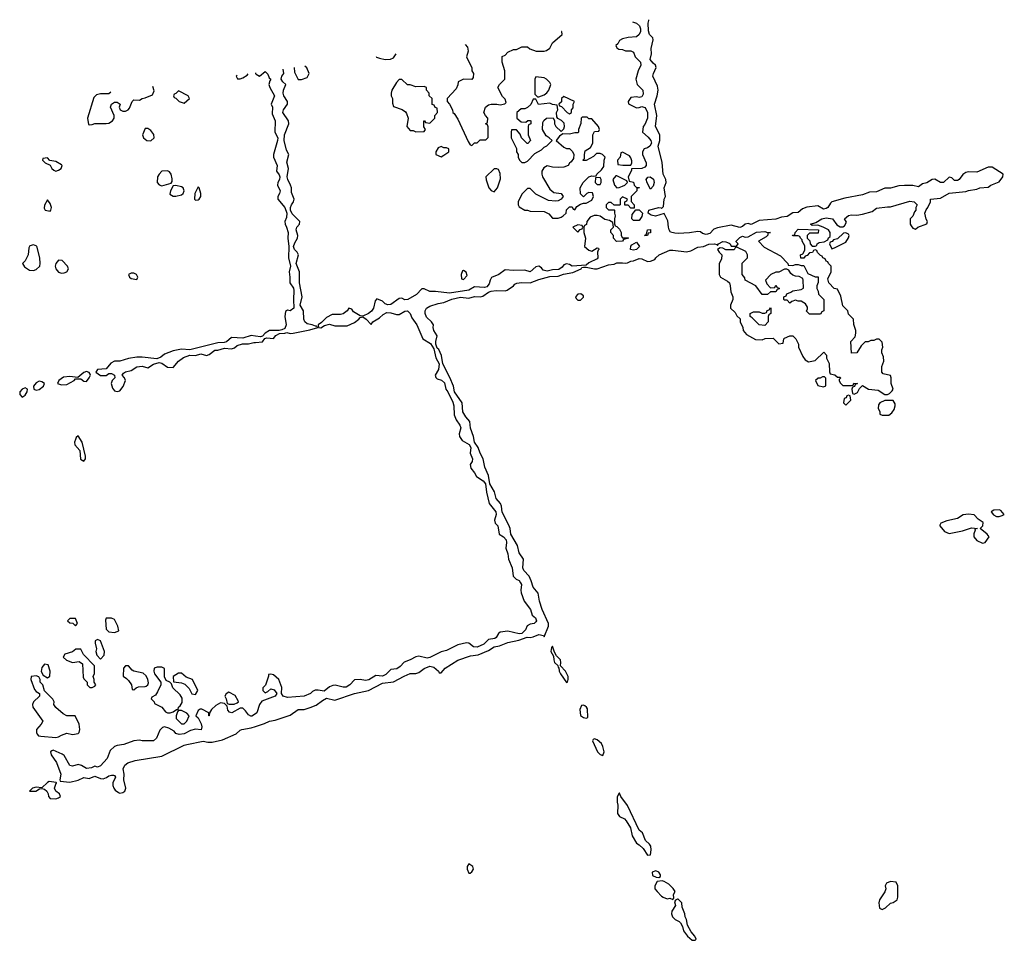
# Model space of a CAD drawing. Header units: inches. Extents: x 2601469 to 2753575, y 449403 to 582909.
# Tile 314 of 350: x 2688311 to 2695366, y 540581 to 547175. Entities that reach past the tile are written whole.
import ezdxf

# ---------------------------------------------------------------- set-up
doc = ezdxf.new("R2010")
doc.units = ezdxf.units.IN
doc.header["$MEASUREMENT"] = 0
doc.layers.add('C6584', color=7, linetype='Continuous')
doc.layers.add('C6594', color=7, linetype='Continuous')

msp = doc.modelspace()

# ---------------------------------------------------------------- linework, layer by layer
at = {"layer": 'C6584', "color": 4, "elevation": 8}
for points in [[(2689869.6, 546777.6), (2689862, 546770), (2689872, 546752), (2689890, 546751.3), (2689910, 546758), (2689942, 546778), (2689947.6, 546788.1)], [(2688963.9, 546655.4), (2688950, 546644), (2688890, 546643.7), (2688862, 546638), (2688843, 546617), (2688796, 546470), (2688805.4, 546425.4), (2688810, 546422), (2688830, 546424.7), (2688850, 546431.3), (2688930, 546430.8), (2688950, 546434.8), (2688975.3, 546450), (2688988.7, 546470), (2688988.7, 546490), (2688962, 546550), (2688969.4, 546570.6), (2688990, 546584.7), (2689010, 546584.7), (2689030.7, 546570.7), (2689024.7, 546550), (2689032, 546530), (2689050, 546521), (2689070, 546521), (2689088, 546530), (2689098, 546542), (2689118, 546590), (2689130, 546602), (2689170, 546598), (2689189.3, 546610.7), (2689210, 546614.8), (2689262, 546638), (2689275.3, 546664.7), (2689266.1, 546696.1)], [(2690000, 544908), (2689970, 544912.3), (2689910, 544894), (2689830, 544899.3), (2689792.4, 544867.6), (2689777.5, 544862.5), (2689730, 544860.9), (2689530, 544811.6), (2689470, 544816), (2689410, 544803.7), (2689350, 544779.5), (2689322, 544758), (2689294.4, 544745.6), (2689190, 544758.7), (2689150, 544758), (2689090, 544749.5), (2689030, 544729.3), (2688990, 544729.3), (2688964.9, 544715.1), (2688930, 544675.1), (2688870, 544668.7), (2688856, 544650), (2688890, 544627.7), (2688930, 544627.3), (2688950, 544640.7), (2688970, 544642), (2688991, 544630), (2688994, 544610), (2688974, 544590), (2688967.3, 544570), (2688975.3, 544535.3), (2688990, 544518), (2689010, 544511.3), (2689030, 544518), (2689052.9, 544547.1), (2689068.7, 544590), (2689062, 544610), (2689046, 544630), (2689055.5, 544644.5), (2689070, 544654), (2689110, 544662), (2689150, 544688.4), (2689190, 544693.1), (2689230, 544682), (2689270, 544708.2), (2689310, 544720.7), (2689330, 544714), (2689370, 544686), (2689410, 544684.7), (2689449.7, 544730.3), (2689485.4, 544754.6), (2689530, 544773), (2689570, 544770.5), (2689610, 544781.6), (2689650, 544770.6), (2689670, 544777.3), (2689710, 544807.3), (2689730, 544807.7), (2689778.4, 544821.6), (2689830, 544817.1), (2689850, 544825.5), (2689870, 544841.6), (2689907.2, 544852.8), (2689950, 544853), (2689990, 544862.4), (2690000, 544863.2)], [(2690000, 542203.3), (2689973.7, 542186.3), (2689966.3, 542186.3), (2689950, 542197), (2689930, 542225.2), (2689910, 542244), (2689890, 542244), (2689832, 542210), (2689814.6, 542214.6), (2689802, 542230), (2689798, 542258), (2689788.7, 542268.7), (2689778, 542278), (2689750, 542282), (2689716.9, 542263.1), (2689685.4, 542234.6), (2689672, 542210), (2689670, 542188), (2689666, 542190), (2689666, 542210), (2689616.4, 542236.4), (2689603.6, 542236.4), (2689590, 542226), (2689574, 542190), (2689590, 542174), (2689611.3, 542131.3), (2689616, 542110), (2689610.4, 542089.6), (2689570, 542094), (2689535.9, 542084.1), (2689490, 542059), (2689454.6, 542054.6), (2689430, 542062), (2689418, 542078), (2689380.2, 542100.2), (2689350, 542109), (2689335.3, 542104.7), (2689314.4, 542085.6), (2689290.5, 542029.5), (2689270, 542009.2), (2689189.4, 542009.4), (2689170, 542015.3), (2689130, 542009), (2689056.9, 541983.1), (2689010, 541977.2), (2688990, 541969.4), (2688959.9, 541940.1), (2688937.6, 541882.4), (2688891, 541830), (2688870, 541821.2), (2688850, 541828.7), (2688824.7, 541815.3), (2688790, 541812.7), (2688753.6, 541833.6), (2688730, 541839.5), (2688690, 541829.3), (2688670, 541833.2), (2688630, 541904), (2688615.1, 541915.1), (2688550, 541942), (2688541, 541939), (2688532, 541930), (2688538, 541910), (2688575.8, 541855.8), (2688607, 541770), (2688598.8, 541730), (2688602, 541722), (2688670, 541713.4), (2688730, 541727.3), (2688770, 541746.8), (2688810, 541740.7), (2688850, 541756), (2688890, 541740.7), (2688910, 541738.8), (2688934, 541746), (2688950, 541758), (2688970, 541764.7), (2688983.6, 541763.6), (2688990, 541762), (2688998, 541750), (2688978, 541710), (2688978, 541690), (2688984.7, 541670), (2688995.3, 541655.3), (2689019.8, 541639.8), (2689030, 541636), (2689050, 541638.8), (2689064, 541650), (2689071.8, 541670), (2689057.2, 541730), (2689059.3, 541770), (2689052.7, 541810), (2689063.9, 541836.1), (2689086.7, 541853.3), (2689138, 541870), (2689330, 541900.4), (2689490, 541978), (2689510, 541983.8), (2689626.4, 542006.4), (2689659.1, 541999.1), (2689690, 541999.3), (2689763.7, 542016.3), (2689861.2, 542058.8), (2689890, 542085.5), (2689902, 542090), (2689970, 542103.8), (2690000, 542113.3)]]:
    msp.add_lwpolyline(points, dxfattribs=at)
for points in [[(2689450, 546666), (2689430, 546646), (2689418, 546642), (2689414, 546630), (2689418, 546618), (2689430, 546614), (2689454, 546590), (2689490, 546578), (2689528, 546610), (2689518, 546630)], [(2689230, 546395.3), (2689210, 546395.3), (2689191.3, 546350), (2689198, 546330), (2689222, 546310), (2689250, 546307.3), (2689274, 546330), (2689272.9, 546352.9), (2689250, 546382)], [(2688510, 546186), (2688478, 546182), (2688474, 546170), (2688494, 546150), (2688530, 546134), (2688542, 546110), (2688556.9, 546096.9), (2688570, 546091.3), (2688590, 546098), (2688608, 546110), (2688615.3, 546130), (2688610, 546135.3), (2688570, 546159), (2688527.3, 546167.3)], [(2689370, 546092.7), (2689330, 546089.2), (2689310.8, 546070), (2689298.8, 546050), (2689296, 546010), (2689310, 545991.3), (2689330, 545984.7), (2689396.4, 546003.6), (2689403.1, 546016.9), (2689404.7, 546035.3), (2689396, 546070), (2689384.5, 546084.5)], [(2689430, 545988), (2689410, 545986), (2689391.3, 545950), (2689386.8, 545926.8), (2689411.1, 545911.1), (2689430, 545911), (2689470, 545921), (2689482, 545930), (2689489, 545950), (2689482, 545970), (2689470, 545979)], [(2689590, 545978), (2689566.8, 545930), (2689564.7, 545890), (2689570, 545882), (2689590, 545884.7), (2689598, 545890), (2689608, 545910), (2689608.7, 545930), (2689598, 545970)], [(2688510, 545886), (2688490, 545846), (2688486.4, 545826.4), (2688494, 545810), (2688530, 545804.7), (2688535.3, 545810), (2688539, 545830), (2688530, 545858)], [(2688410, 545562), (2688384.7, 545555.3), (2688378, 545542), (2688371, 545490), (2688350, 545448), (2688332, 545430), (2688346, 545406), (2688382, 545382), (2688410, 545378.8), (2688430, 545386), (2688455.3, 545410), (2688459, 545430), (2688456, 545470), (2688434, 545554)], [(2688590, 545452), (2688570.8, 545430), (2688566, 545410), (2688571, 545390), (2688590, 545366), (2688610, 545358.8), (2688630, 545361), (2688648, 545370), (2688662, 545390), (2688654, 545410), (2688615.3, 545450)], [(2689130, 545359), (2689110, 545359), (2689092, 545350), (2689098, 545330), (2689110, 545321), (2689150, 545314), (2689158, 545330), (2689148, 545350)], [(2688790, 544656), (2688770, 544649.3), (2688727.1, 544612.9), (2688670, 544620.7), (2688626.4, 544613.6), (2688591.3, 544590), (2688582, 544570), (2688610, 544558.8), (2688650, 544562), (2688702, 544590), (2688710, 544602), (2688716.4, 544603.6), (2688750, 544602.8), (2688770, 544586.8), (2688790, 544584.7), (2688809.2, 544610), (2688819, 544630), (2688817.2, 544637.2), (2688809.3, 544649.3)], [(2688450, 544585.2), (2688430, 544573.2), (2688410.8, 544550), (2688412, 544530), (2688430, 544522.8), (2688450, 544526), (2688481.2, 544550), (2688488.7, 544570), (2688470, 544581.2)], [(2688350, 544537.2), (2688330, 544528.7), (2688311.3, 544510), (2688311.3, 544490), (2688330, 544471.3), (2688350, 544484.7), (2688364, 544510), (2688368, 544528)], [(2688730, 544195.3), (2688716.9, 544183.1), (2688710, 544168), (2688704, 544150), (2688706.8, 544130), (2688742.8, 544090), (2688746.4, 544026.4), (2688770, 544012), (2688782, 544030), (2688784, 544050), (2688759.5, 544150)], [(2688710, 542886), (2688670, 542886), (2688654, 542870), (2688670, 542854), (2688692.7, 542852.7), (2688710, 542834), (2688726, 542850)], [(2688970, 542888.7), (2688932, 542888), (2688926, 542874), (2688931.3, 542810), (2688950, 542791.3), (2688990, 542786), (2689022, 542798), (2689014.5, 542830), (2688990, 542878)], [(2688870, 542735.3), (2688852.7, 542727.3), (2688852, 542710), (2688861, 542670), (2688858, 542650), (2688863.6, 542623.6), (2688890, 542594), (2688916.4, 542623.6), (2688918, 542650), (2688890, 542726)], [(2688712.7, 542667.3), (2688690, 542648), (2688634, 542630), (2688622, 542610), (2688647.1, 542587.1), (2688690, 542571.3), (2688736.9, 542576.9), (2688762, 542562), (2688765.4, 542465.4), (2688770, 542454), (2688794, 542430), (2688794, 542410), (2688812.7, 542392.7), (2688830, 542392), (2688850, 542402), (2688858, 542410), (2688846, 542430), (2688846, 542450), (2688838, 542470), (2688848.4, 542491.6), (2688847.3, 542547.3), (2688768.9, 542628.9), (2688750, 542666)], [(2688490, 542559), (2688470, 542535.3), (2688466, 542506), (2688479.6, 542479.6), (2688510, 542462), (2688527.3, 542472.7), (2688528.7, 542510), (2688514.6, 542554.6)], [(2689090, 542546), (2689070, 542546), (2689054, 542530), (2689052.7, 542472.7), (2689076.9, 542456.9), (2689090, 542442), (2689112, 542410), (2689118, 542378), (2689130, 542374), (2689146, 542390), (2689163.1, 542396.9), (2689210, 542398), (2689218, 542402), (2689229, 542411), (2689233.6, 542426.4), (2689229, 542450), (2689216.5, 542476.5), (2689195.3, 542495.3), (2689130, 542508), (2689116.4, 542516.4)], [(2689330, 542538), (2689296.4, 542536.4), (2689274, 542530), (2689272, 542510), (2689278, 542490), (2689322, 542430), (2689322, 542410), (2689299.8, 542360.2), (2689283.6, 542336.4), (2689258, 542322), (2689254, 542310), (2689274, 542290), (2689278, 542278), (2689330, 542251.3), (2689356.9, 542216.9), (2689370, 542211.3), (2689390, 542211), (2689410, 542218), (2689434, 542234), (2689446, 542234), (2689448, 542250), (2689460.4, 542259.6), (2689474.6, 542285.4), (2689476.5, 542316.5), (2689460.2, 542340.2), (2689408.7, 542390), (2689398, 542418), (2689386, 542430), (2689362, 542442), (2689348.7, 542468.7), (2689348, 542528)], [(2688430, 542475.3), (2688394, 542470), (2688391.3, 542450), (2688418, 542378), (2688430, 542362), (2688454, 542350), (2688454, 542330), (2688410, 542288), (2688402.8, 542270), (2688406, 542250), (2688476, 542150), (2688466, 542130), (2688431, 542090), (2688431.3, 542070), (2688436.9, 542056.9), (2688446.8, 542046.8), (2688463.5, 542043.5), (2688570, 542034.8), (2688590, 542038.8), (2688610, 542051), (2688650, 542064.7), (2688690, 542056), (2688730, 542062), (2688738, 542070), (2688742, 542090), (2688738, 542130), (2688708, 542188), (2688649.4, 542189.4), (2688623.2, 542203.2), (2688569.3, 542249.3), (2688555.3, 542270), (2688558, 542290), (2688548.9, 542308.9), (2688488, 542368), (2688478, 542410), (2688458, 542430), (2688458, 542450), (2688448.7, 542468.7)], [(2689470, 542495.3), (2689450, 542494), (2689411.3, 542470), (2689412.7, 542432.7), (2689470, 542426), (2689495.3, 542415.3), (2689525.4, 542385.4), (2689545.4, 542345.4), (2689570, 542342), (2689588, 542370), (2689548.4, 542448.4), (2689504.7, 542464.7)], [(2689810, 542358), (2689790, 542346), (2689782, 542330), (2689791.6, 542311.6), (2689798, 542278), (2689812, 542272), (2689848.4, 542271.6), (2689870, 542282), (2689878, 542290), (2689876.4, 542296.4), (2689854.6, 542334.6)], [(2689470, 542226), (2689450, 542226), (2689442, 542218), (2689431.3, 542190), (2689431.3, 542170), (2689470, 542132), (2689490, 542132), (2689508, 542150), (2689526, 542190), (2689508.4, 542208.4), (2689490, 542218)], [(2688522.3, 541717.7), (2688510, 541712.3), (2688470, 541672.7), (2688430, 541678.4), (2688402, 541670), (2688382, 541650), (2688426, 541650), (2688454.2, 541665.8), (2688470, 541668.2), (2688490, 541663), (2688504.9, 541650), (2688515.5, 541630), (2688518.8, 541610), (2688530, 541596), (2688570, 541594), (2688590, 541600.7), (2688604, 541610), (2688597.2, 541630), (2688569.6, 541649.6), (2688561.6, 541670), (2688572.3, 541707.7), (2688578, 541710), (2688572.5, 541712.5)]]:
    msp.add_lwpolyline(points, close=True, dxfattribs=at)
at = {"layer": 'C6594', "color": 4, "elevation": 8}
for points in [[(2690000, 542113.3), (2690065.9, 542134.1), (2690102, 542150), (2690141.3, 542158.7), (2690250, 542194.4), (2690306.2, 542233.8), (2690350, 542235.3), (2690392.6, 542247.4), (2690434.6, 542265.4), (2690480.5, 542299.5), (2690510, 542314.9), (2690570, 542302), (2690710, 542348.7), (2690810, 542370.3), (2690910, 542422.4), (2690990, 542432.4), (2691066, 542474), (2691110, 542492.4), (2691150, 542492.2), (2691170, 542498.4), (2691210, 542528.5), (2691250, 542543.7), (2691278, 542538), (2691312, 542510), (2691318, 542498), (2691330, 542498), (2691359, 542530), (2691450, 542588.2), (2691542.3, 542617.7), (2691595.2, 542624.8), (2691670, 542657.6), (2691710, 542682), (2691750, 542690.3), (2691810, 542713.6), (2691888.7, 542730), (2691947.7, 542752.3), (2691970, 542750.4), (2691990, 542754.9), (2692030, 542770.7), (2692063.6, 542763.6), (2692070, 542754), (2692099, 542830), (2692099, 542850), (2692055.6, 542950), (2692035.6, 543010), (2692026.9, 543066.9), (2691989.8, 543109.8), (2691976.8, 543156.8), (2691960.5, 543190), (2691923.1, 543230), (2691916.8, 543250), (2691922, 543310), (2691890, 543356), (2691878.4, 543410), (2691829.7, 543489.8), (2691824.5, 543530), (2691815.5, 543555.6), (2691767.6, 543647.6), (2691764, 543690), (2691756.9, 543710), (2691725.3, 543745.3), (2691713.9, 543793.9), (2691679.7, 543850), (2691669.7, 543910), (2691643.9, 543970), (2691631.3, 544030), (2691609.8, 544069.8), (2691595.8, 544110), (2691569.7, 544149.7), (2691562.2, 544190), (2691541, 544250), (2691536.6, 544296.6), (2691508, 544330), (2691486.6, 544366.6), (2691481.6, 544430), (2691427.8, 544510), (2691418.5, 544550), (2691393, 544613), (2691343.7, 544710), (2691334.3, 544770), (2691313.5, 544813.5), (2691303.3, 544823.3), (2691294, 544850), (2691292.8, 544870), (2691303.6, 544910), (2691278.7, 544950), (2691273.3, 544970), (2691275.6, 544990), (2691262.4, 545010), (2691225.6, 545045.6), (2691217.2, 545070), (2691217.2, 545090), (2691227.1, 545110), (2691250, 545124), (2691310, 545142), (2691350, 545148.7), (2691407.6, 545172.4), (2691470, 545188.7), (2691530, 545180.3), (2691570, 545191.7), (2691610, 545190.4), (2691630, 545194.9), (2691670, 545223.8), (2691689.5, 545230.5), (2691724.7, 545235.3), (2691790, 545232.7), (2691802.9, 545237.1), (2691849.3, 545270), (2691858.6, 545281.4), (2691873, 545287), (2691907, 545293), (2691970, 545290.3), (2692030, 545315.3), (2692110, 545335.3), (2692170, 545337.4), (2692208.4, 545351.5), (2692274.5, 545365.5), (2692334, 545390), (2692340.2, 545399.8), (2692350, 545402.8), (2692370, 545403.8), (2692430, 545390.3), (2692450, 545390.3), (2692530, 545418.7), (2692570, 545423.1), (2692590, 545432.9), (2692630, 545434.3), (2692650, 545430.4), (2692666.3, 545433.7), (2692690, 545445.5), (2692710, 545447.7), (2692750, 545463.7), (2692770, 545463.1), (2692810, 545442.8), (2692830, 545446.8), (2692862, 545458), (2692869.3, 545470), (2692892.7, 545490), (2692970, 545524.2), (2692990, 545525.3), (2693090, 545512.4), (2693120.7, 545519.3), (2693170, 545546), (2693210, 545550.3), (2693250, 545567.6), (2693290.3, 545570.3), (2693305.5, 545565.5), (2693310, 545558), (2693319, 545570), (2693350, 545587.7), (2693370, 545584.9), (2693394.2, 545574.2), (2693401, 545570), (2693410, 545552), (2693447.3, 545552.7), (2693458, 545570), (2693443.7, 545583.7), (2693443.7, 545590), (2693470, 545615.8), (2693490, 545624.4), (2693510, 545617.6), (2693530, 545619.3), (2693590, 545652.9), (2693650, 545658.7), (2693670, 545650.4), (2693691.3, 545650), (2693672.7, 545647.3), (2693672.7, 545632.7), (2693659.9, 545620.1), (2693604.7, 545590), (2693645.4, 545545.4), (2693763.6, 545483.6), (2693814, 545430), (2693818, 545418), (2693850, 545414), (2693870, 545422), (2693890, 545422), (2693910, 545414), (2693930, 545414), (2693958, 545358), (2694010, 545334), (2694032.7, 545332.7), (2694032.7, 545292.7), (2694022, 545270), (2694022, 545250), (2694031.6, 545231.6), (2694034, 545210), (2694074, 545170), (2694074, 545090), (2694058, 545082), (2694050, 545066), (2693970, 545066), (2693948.4, 545088.4), (2693956.4, 545103.6), (2693956.4, 545116.4), (2693940.4, 545140.4), (2693930, 545148), (2693910, 545158), (2693890, 545158), (2693870, 545166), (2693843.6, 545156.4), (2693830, 545146), (2693810, 545166), (2693790, 545166), (2693786, 545170), (2693786, 545190), (2693802, 545198), (2693807.3, 545212.7), (2693836.4, 545223.6), (2693850, 545234), (2693910, 545242), (2693927.3, 545252.7), (2693926, 545310), (2693922, 545322), (2693896.4, 545336.4), (2693870, 545338), (2693850, 545346), (2693836.4, 545356.4), (2693822, 545382), (2693807.3, 545387.3), (2693790, 545388), (2693750, 545368), (2693730, 545368), (2693694, 545350), (2693654, 545310), (2693663.6, 545283.6), (2693690, 545254), (2693722, 545258), (2693730, 545274), (2693738, 545258), (2693752.7, 545252.7), (2693752.7, 545247.3), (2693738, 545242), (2693730, 545226), (2693690, 545226), (2693670, 545206), (2693630, 545208), (2693586, 545270), (2693508.7, 545308.7), (2693507.3, 545327.3), (2693488, 545350), (2693488.4, 545431.6), (2693526, 545470), (2693526, 545490), (2693514.6, 545514.6), (2693450, 545546), (2693438, 545542), (2693430, 545526), (2693370, 545526), (2693350, 545538), (2693330, 545542), (2693312, 545530), (2693322, 545510), (2693342, 545490), (2693339.6, 545460.4), (2693322, 545430), (2693322, 545350), (2693332, 545330), (2693383, 545303), (2693396, 545290), (2693402.8, 545270), (2693405.4, 545225.4), (2693422, 545190), (2693422, 545170), (2693404.7, 545130), (2693404.7, 545110), (2693438, 545078), (2693450, 545054), (2693472.7, 545032.7), (2693474, 545010), (2693491.6, 544971.6), (2693494, 544950), (2693519.6, 544919.6), (2693583.6, 544883.6), (2693630, 544882), (2693652.7, 544892.7), (2693710, 544894), (2693750, 544854), (2693782, 544858), (2693786, 544890), (2693790, 544894), (2693828.4, 544911.6), (2693850, 544912), (2693872, 544890), (2693892, 544850), (2693892, 544830), (2693923.6, 544763.6), (2693939.6, 544739.6), (2693963.6, 544723.6), (2694010, 544734), (2694072.7, 544792.7), (2694091.6, 544771.6), (2694092, 544750), (2694111.6, 544711.6), (2694112.7, 544652.7), (2694118, 544638), (2694151.6, 544631.6), (2694170, 544614), (2694190, 544614), (2694191.6, 544608.4), (2694182, 544598), (2694182, 544590), (2694190, 544574), (2694210, 544554), (2694270, 544554), (2694282, 544558), (2694288.4, 544571.6), (2694314, 544570), (2694298, 544562), (2694292.7, 544547.3), (2694278, 544542), (2694274, 544530), (2694278, 544498), (2694290, 544494), (2694314.6, 544505.4), (2694327.3, 544532.7), (2694350, 544554), (2694394, 544530), (2694462, 544522), (2694510, 544491.3), (2694530, 544491.3), (2694543.1, 544496.9), (2694563.1, 544516.9), (2694568.7, 544530), (2694555.3, 544570), (2694555.3, 544610), (2694550, 544626), (2694498, 544638), (2694488, 544650), (2694488.7, 544690), (2694502, 544730), (2694500.4, 544760.4), (2694488, 544790), (2694488, 544810), (2694495.3, 544830), (2694490, 544866), (2694470, 544886), (2694450, 544886), (2694430, 544878), (2694410, 544878), (2694391.1, 544868.9), (2694370, 544868), (2694341, 544839), (2694310, 544788.7), (2694270, 544786), (2694266, 544870), (2694296.4, 544903.6), (2694302, 544930), (2694302, 544950), (2694287.3, 544992.7), (2694286, 545030), (2694250, 545066), (2694246, 545090), (2694210, 545126), (2694194, 545194), (2694170, 545246), (2694146, 545250), (2694108, 545290), (2694102, 545318), (2694126, 545370), (2694126, 545410), (2694106, 545430), (2694102, 545442), (2694090, 545446), (2694082, 545462), (2694066, 545470), (2694062, 545482), (2694050, 545486), (2694027.3, 545507.3), (2694022, 545522), (2694010, 545526), (2693998, 545522), (2693992.7, 545507.3), (2693970, 545506), (2693952.7, 545487.3), (2693938, 545482), (2693930, 545466), (2693907.3, 545467.3), (2693906, 545490), (2693922, 545498), (2693936.4, 545523.6), (2693936.4, 545556.4), (2693918, 545590), (2693918, 545598), (2693906, 545610), (2693902, 545622), (2693890, 545626), (2693850, 545626), (2693849.1, 545630.9), (2693866, 545634), (2693868, 545650), (2693890, 545676), (2694034, 545670), (2694032.7, 545647.3), (2693970, 545646), (2693954, 545630), (2693954, 545610), (2693971.6, 545591.6), (2693974, 545570), (2693990, 545554), (2694010, 545554), (2694022, 545558), (2694026, 545570), (2694040.4, 545579.6), (2694076.4, 545583.6), (2694102, 545598), (2694107.3, 545612.7), (2694118, 545622), (2694118, 545650), (2694106, 545670), (2694068, 545690), (2694030, 545702.7), (2693990, 545702), (2693978, 545710), (2694016.5, 545723.5), (2694059, 545750), (2694090, 545755.6), (2694136, 545750), (2694165.4, 545705.4), (2694190, 545692), (2694210, 545692), (2694220.4, 545699.6), (2694234.6, 545725.4), (2694222, 545750), (2694250, 545772.4), (2694270, 545776.4), (2694310, 545774.9), (2694350, 545782), (2694418.7, 545801.3), (2694450, 545825.3), (2694530, 545835.8), (2694550, 545834.4), (2694690, 545874.9), (2694721, 545870), (2694741, 545850), (2694732, 545830), (2694732, 545810), (2694722, 545798), (2694710.9, 545769.1), (2694692, 545750), (2694692, 545710), (2694698, 545698), (2694710, 545682), (2694730, 545674), (2694746, 545690), (2694810, 545714), (2694815.3, 545730), (2694805.6, 545745.6), (2694797.2, 545790), (2694806, 545814), (2694819, 545830), (2694838, 545870), (2694838, 545890), (2694910, 545896.3), (2694970, 545931.8), (2695090, 545944.9), (2695110, 545952), (2695170, 545960.3), (2695190, 545970.3), (2695250, 545975.5), (2695270, 545990.4), (2695330, 546014.4), (2695356.2, 546050), (2695358, 546070), (2695278, 546118), (2695250, 546119.7), (2695170, 546083.7), (2695110, 546085.1), (2695090, 546080.9), (2695070, 546066.6), (2695042, 546030), (2695030, 546024), (2695010, 546024.7), (2694990, 546042.7), (2694970, 546046.6), (2694930, 546008.3), (2694910, 546008.3), (2694868, 546032), (2694850, 546029.5), (2694810, 546006.6), (2694780.5, 545999.5), (2694750, 545979), (2694710, 545987), (2694650, 545986.6), (2694610, 545984.5), (2694550, 545968), (2694510, 545968.2), (2694450, 545942), (2694401.1, 545938.9), (2694350, 545920.5), (2694222.8, 545897.2), (2694130.3, 545869.7), (2694119.5, 545860.5), (2694102, 545830), (2694090, 545822.4), (2694070, 545818.7), (2694030, 545842.9), (2693950, 545832), (2693919.9, 545820.1), (2693890, 545794), (2693850, 545792.7), (2693810, 545766), (2693770, 545760.5), (2693730, 545746), (2693610, 545736.2), (2693552.4, 545707.6), (2693530, 545715.1), (2693510, 545709.6), (2693490, 545694), (2693470, 545686), (2693410, 545702.9), (2693310, 545685.1), (2693285.3, 545674.7), (2693256, 545644), (2693230, 545635.8), (2693204.7, 545644.8), (2693190, 545656), (2693170, 545659.3), (2693110.6, 545649.4), (2693030, 545643.7), (2693005.2, 545645.2), (2692974.6, 545654.6), (2692964, 545670), (2692959, 545690), (2692955.5, 545735.5), (2692930, 545788), (2692868, 545768), (2692835.3, 545775.3), (2692814, 545790), (2692819, 545810), (2692825.8, 545814.2), (2692890, 545830.7), (2692906.8, 545826.8), (2692910, 545822), (2692923.1, 545836.9), (2692929.5, 545890), (2692938, 545910), (2692929.7, 545970), (2692942.4, 546010), (2692941.6, 546030), (2692922.4, 546070), (2692913.6, 546153.6), (2692886.6, 546270), (2692898.4, 546310), (2692897, 546350), (2692866.6, 546410), (2692875.6, 546490), (2692860.5, 546570), (2692879.6, 546630), (2692885.1, 546670), (2692880.1, 546700.1), (2692848.3, 546770), (2692852.3, 546790), (2692872, 546832), (2692866.6, 546850), (2692850, 546862.9), (2692829.7, 546890), (2692837.6, 546930), (2692835.1, 546970), (2692849.5, 547030), (2692846.6, 547046.6), (2692824.5, 547070), (2692816.2, 547096.2), (2692813.6, 547150), (2692819.6, 547170), (2692818.3, 547175.4)], [(2692702.9, 547159.9), (2692731, 547151), (2692752.1, 547132), (2692759, 547110), (2692758.9, 547090), (2692750.4, 547070), (2692730, 547052.8), (2692670, 547049), (2692630, 547038), (2692610, 547026), (2692596.9, 547003.1), (2692582, 546990), (2692590, 546974), (2692603.6, 546963.6), (2692630, 546962), (2692652.7, 546952.7), (2692690, 546952), (2692710, 546942), (2692721, 546910), (2692759.3, 546870), (2692762.4, 546850), (2692742, 546810), (2692726, 546750), (2692736, 546710), (2692775.3, 546670), (2692778.3, 546641.7), (2692770, 546622.7), (2692750, 546617.2), (2692730, 546622), (2692690, 546618), (2692672, 546590), (2692672.7, 546572.7), (2692730, 546544.7), (2692750, 546546), (2692770, 546554), (2692790, 546547.3), (2692796.7, 546536.7), (2692808.7, 546510), (2692810.3, 546470), (2692790, 546425.2), (2692777.3, 546410), (2692773, 546370), (2692815, 546335), (2692834, 546310), (2692839.1, 546290), (2692827.3, 546270), (2692810, 546258.4), (2692784.7, 546250), (2692774, 546230), (2692773.4, 546210), (2692798.8, 546150), (2692798.8, 546130), (2692790, 546119), (2692770, 546109), (2692694, 546106), (2692694, 546094), (2692672, 546050), (2692678, 546018), (2692710, 546012), (2692714, 545990), (2692730, 545974), (2692750, 545974), (2692752, 545970), (2692734, 545966), (2692732, 545950), (2692692, 545910), (2692692.7, 545872.7), (2692714, 545850), (2692714, 545826), (2692690, 545826), (2692670, 545846), (2692647.3, 545847.3), (2692646, 545870), (2692662, 545878), (2692666, 545890), (2692630, 545906), (2692614, 545890), (2692614, 545850), (2692610, 545846), (2692570, 545846), (2692550, 545866), (2692530, 545866), (2692514, 545850), (2692514, 545830), (2692530, 545814), (2692570, 545814), (2692574, 545810), (2692572, 545790), (2692578, 545770), (2692572, 545750), (2692572.7, 545712.7), (2692578, 545698), (2692590, 545694), (2692610, 545674), (2692622, 545650), (2692622, 545630), (2692630, 545614), (2692670, 545614), (2692674, 545610), (2692638, 545602), (2692630, 545588), (2692587.3, 545587.3), (2692566, 545610), (2692566, 545630), (2692546, 545650), (2692546, 545670), (2692566, 545690), (2692562, 545722), (2692536.4, 545736.4), (2692504.7, 545744.7), (2692470, 545768.7), (2692450, 545774), (2692426.4, 545773.6), (2692399.6, 545760.4), (2692374, 545730), (2692371.3, 545708.7), (2692358, 545702), (2692354, 545690), (2692354, 545650), (2692364.7, 545610), (2692358, 545550), (2692390, 545524.7), (2692410, 545518), (2692450, 545542), (2692458, 545538), (2692462, 545530), (2692455.3, 545524.7), (2692450.7, 545509.3), (2692454.3, 545470), (2692450, 545462.9), (2692390, 545434.3), (2692370, 545416.2), (2692270.4, 545409.6), (2692250, 545421.3), (2692230, 545426), (2692210, 545419.5), (2692198.4, 545401.6), (2692173.5, 545386.5), (2692130, 545384.4), (2692090, 545373.7), (2692062.4, 545382.4), (2692050, 545397.2), (2692030, 545409.2), (2692010, 545404), (2691970, 545369.4), (2691930, 545380.9), (2691850, 545378), (2691790, 545382.7), (2691744.7, 545350), (2691692.4, 545327.6), (2691681.6, 545310), (2691675.6, 545284.4), (2691657.5, 545262.5), (2691642.8, 545257.3), (2691570, 545262.9), (2691530, 545238.9), (2691390, 545215.8), (2691290.6, 545229.4), (2691250, 545229), (2691210, 545248.7), (2691191.6, 545248.4), (2691153.7, 545206.3), (2691092, 545170), (2691070, 545169.4), (2691050, 545181.2), (2691030, 545177.2), (2690970, 545136.2), (2690950, 545132), (2690930, 545139.5), (2690910, 545159.3), (2690870, 545175.3), (2690858.8, 545161.2), (2690847.2, 545110), (2690832.5, 545087.5), (2690810.3, 545069.7), (2690770, 545052.7), (2690750, 545055.1), (2690703.3, 545083.3), (2690690, 545102), (2690670, 545108), (2690658, 545090), (2690630, 545069.4), (2690610, 545062.7), (2690550, 545062.7), (2690510, 545042.7), (2690474.2, 545005.8), (2690450.8, 544990), (2690451.3, 544971.3), (2690468.9, 544968.9), (2690495.8, 544984.2), (2690530, 544993.7), (2690570, 544983.1), (2690657.2, 544982.8), (2690710, 545005.5), (2690740.9, 545030), (2690750, 545042.8), (2690770, 545047.3), (2690794.8, 545030), (2690830, 544992), (2690842, 545010), (2690890, 545040.5), (2690915.2, 545064.8), (2690942.6, 545077.4), (2690970, 545076.5), (2691010, 545063), (2691030, 545063), (2691070, 545088), (2691090, 545090.6), (2691110, 545070.8), (2691119.9, 545039.9), (2691156.3, 544990), (2691200.5, 544890), (2691254.8, 544854.8), (2691277.7, 544817.7), (2691293.9, 544753.9), (2691318, 544710), (2691312.4, 544670), (2691288, 544630), (2691292.4, 544612.4), (2691302.5, 544602.5), (2691333.6, 544593.6), (2691354.2, 544574.2), (2691363.7, 544530), (2691379.5, 544510), (2691415.2, 544435.2), (2691421.6, 544410), (2691423.8, 544343.8), (2691439.5, 544310), (2691466, 544270), (2691471.2, 544251.2), (2691460.3, 544210), (2691463.1, 544190), (2691481.8, 544161.8), (2691531.4, 544131.4), (2691542.8, 544110), (2691539.5, 544070), (2691555.8, 544030), (2691552.2, 544010), (2691539.5, 543990), (2691542.9, 543962.9), (2691570.3, 543930.3), (2691583.7, 543903.7), (2691632.3, 543872.3), (2691648, 543850), (2691654.9, 543790), (2691674.4, 543710), (2691722.3, 543650), (2691724.9, 543630), (2691712.7, 543590), (2691719.1, 543570), (2691736.4, 543550), (2691747.7, 543490), (2691777.1, 543470), (2691795.8, 543450), (2691798.7, 543430), (2691794.9, 543390), (2691808, 543350), (2691814.4, 543310), (2691840.5, 543250), (2691847.7, 543190), (2691868.3, 543168.3), (2691890, 543157.3), (2691900.7, 543140.7), (2691906, 543130), (2691902, 543090), (2691904.9, 543070), (2691925.5, 543010), (2691970.4, 542950), (2691984, 542910), (2692007.3, 542890), (2692014, 542870), (2692010, 542862), (2691998, 542850), (2691970, 542846), (2691947.1, 542832.9), (2691934.9, 542805.1), (2691910, 542779.6), (2691890, 542776.9), (2691810, 542795.1), (2691752.8, 542787.2), (2691740.9, 542779.1), (2691724.9, 542750), (2691716.5, 542743.5), (2691670, 542735.1), (2691637.4, 542702.6), (2691590, 542680.4), (2691563.6, 542683.6), (2691530, 542709.5), (2691512.5, 542712.5), (2691450, 542698.4), (2691370, 542658), (2691330, 542647.8), (2691250, 542605.6), (2691230, 542602.4), (2691170, 542615.6), (2691150, 542611.8), (2691110, 542589.5), (2691066.2, 542573.8), (2691037.5, 542542.5), (2691013.9, 542526.1), (2690970, 542519.6), (2690934.6, 542485.4), (2690910, 542473.3), (2690862.6, 542477.4), (2690813.7, 542446.3), (2690790, 542442), (2690750, 542448), (2690710, 542446), (2690677.1, 542410), (2690650, 542393.3), (2690630, 542393.1), (2690572.3, 542407.7), (2690553.8, 542406.2), (2690530, 542397.2), (2690493.7, 542366.3), (2690450, 542373.2), (2690427.9, 542372.1), (2690410, 542364), (2690396, 542350), (2690350, 542329.7), (2690230, 542321.2), (2690198, 542330), (2690186, 542350), (2690188.4, 542391.6), (2690169, 542450), (2690130, 542482), (2690110, 542488), (2690094, 542486), (2690094, 542474), (2690071.6, 542408.4), (2690054, 542390), (2690054, 542370), (2690070, 542354), (2690090, 542362), (2690110, 542382), (2690135.3, 542375.3), (2690154, 542350), (2690142, 542330), (2690047.1, 542292.9), (2690030.5, 542269.5), (2690010.4, 542210), (2690000, 542203.3)], [(2691504, 546998.1), (2691519.6, 546979.6), (2691524.7, 546950), (2691512, 546910), (2691552, 546830), (2691552, 546810), (2691562, 546790), (2691559.6, 546760.4), (2691550, 546746), (2691490, 546748.7), (2691454, 546730), (2691451.1, 546708.9), (2691439.8, 546680.2), (2691374, 546610), (2691374, 546590), (2691391.3, 546571.3), (2691412, 546530), (2691414, 546510), (2691423.6, 546503.6), (2691450, 546462), (2691523.6, 546303.6), (2691538, 546278), (2691550, 546274), (2691570, 546294), (2691590, 546294), (2691610, 546314), (2691650, 546314), (2691667.3, 546332.7), (2691667.3, 546407.3), (2691662, 546422), (2691648, 546430), (2691662, 546438), (2691666, 546470), (2691648, 546488), (2691638, 546510), (2691648.7, 546550), (2691670, 546564.7), (2691689.1, 546570.9), (2691730, 546571.3), (2691754, 546566), (2691787.3, 546572.7), (2691798, 546582), (2691790, 546606), (2691770, 546626), (2691738, 546690), (2691748.9, 546711.1), (2691788, 546750), (2691788, 546810), (2691768.7, 546870), (2691768.7, 546911.3), (2691790, 546922), (2691810, 546942), (2691850, 546962), (2691870, 546962), (2691910, 546982), (2691950, 546982), (2691966.4, 546966.4), (2692011.1, 546951.1), (2692070, 546951), (2692084.7, 546955.3), (2692109.1, 546970.9), (2692129.5, 547010.5), (2692198, 547070), (2692195.3, 547090), (2692194.5, 547091.3)], [(2690865.2, 546911.9), (2690868.1, 546908.1), (2690890, 546898.8), (2690930, 546891), (2690968.4, 546891.6), (2690990, 546902), (2691008.6, 546931.3)], [(2690000, 544863.2), (2690050, 544867.3), (2690068, 544892), (2690082.7, 544897.3), (2690130, 544891), (2690147, 544913), (2690173.6, 544926.4), (2690211.2, 544928.8), (2690226, 544934), (2690250, 544928.4), (2690270, 544930.6), (2690390, 544953), (2690448, 544970), (2690439, 544979), (2690430, 544979), (2690408, 544990), (2690370, 544997.6), (2690354.5, 545010), (2690347.8, 545030), (2690345.6, 545090), (2690320.7, 545130), (2690334.3, 545190), (2690317, 545290), (2690315.6, 545370), (2690291.2, 545430), (2690309.6, 545490), (2690299.7, 545510), (2690280.5, 545530), (2690272.8, 545550), (2690282, 545578), (2690302.9, 545610), (2690304.5, 545630), (2690292.3, 545670), (2690296, 545690), (2690315.3, 545710), (2690319, 545730), (2690264.4, 545784.4), (2690252.8, 545810), (2690251.2, 545830), (2690258.7, 545850), (2690273.6, 545870), (2690278.7, 545890), (2690258.3, 545938.3), (2690258.9, 545970), (2690252.8, 545990), (2690232.1, 546030), (2690227.8, 546050), (2690238.3, 546110), (2690225.9, 546154.1), (2690239.7, 546210), (2690221.9, 546241.9), (2690205.1, 546310), (2690208.2, 546350), (2690239, 546430), (2690237.2, 546450), (2690197.7, 546510), (2690201.1, 546530), (2690229.6, 546570.4), (2690229.6, 546590), (2690204.7, 546630), (2690198.9, 546650), (2690201.3, 546670), (2690217.2, 546710), (2690196.2, 546730), (2690185.4, 546750), (2690189.7, 546770), (2690203.6, 546790), (2690200, 546822.2)], [(2690278.8, 546832.8), (2690279.6, 546799.6), (2690306.8, 546746.8), (2690330, 546746), (2690370, 546762), (2690386, 546790), (2690368, 546830), (2690354.9, 546843.1)], [(2690002, 546795.4), (2690002, 546790), (2690004.7, 546784.7), (2690030, 546772), (2690069.9, 546804.6), (2690090, 546784.7), (2690099.8, 546759.8), (2690110.4, 546750), (2690102.8, 546737.2), (2690097.3, 546710), (2690103, 546690), (2690136, 546630), (2690113, 546570), (2690122, 546550), (2690120.9, 546500.9), (2690140.7, 546450), (2690140.4, 546370), (2690160.4, 546330), (2690159.5, 546310), (2690130.8, 546210), (2690130.8, 546190), (2690157.1, 546130), (2690150.8, 546090), (2690170, 546064.7), (2690175.5, 546050), (2690172.7, 546030), (2690160.5, 546010), (2690159.1, 545990), (2690177.3, 545950), (2690173.4, 545930), (2690161, 545910), (2690160.7, 545890), (2690210.6, 545830), (2690224.9, 545790), (2690222.3, 545757.7), (2690210.5, 545729.5), (2690212.4, 545710), (2690223.7, 545690), (2690235.8, 545650), (2690232.7, 545610), (2690240.5, 545550), (2690236.4, 545470), (2690250.5, 545410.5), (2690241.6, 545370), (2690247.3, 545330), (2690246, 545290), (2690272.4, 545252.4), (2690275.8, 545235.8), (2690272.4, 545170), (2690276.3, 545110), (2690250, 545089.4), (2690230, 545095.3), (2690216, 545084), (2690210.8, 545050), (2690220.7, 544990), (2690210, 544964), (2690190, 544952.7), (2690170, 544948), (2690102, 544950), (2690071.3, 544930), (2690052, 544908), (2690037.3, 544902.7), (2690000, 544908)]]:
    msp.add_lwpolyline(points, dxfattribs=at)
for points in [[(2691050, 546746), (2691030, 546746), (2691010, 546726), (2690978, 546670), (2690972, 546650), (2690972, 546630), (2690982, 546610), (2690983.6, 546576.4), (2690990, 546554), (2691051, 546531), (2691074.8, 546514.8), (2691083.5, 546503.5), (2691094.8, 546470), (2691084.7, 546410), (2691110, 546382), (2691130, 546382), (2691150, 546372), (2691210, 546374), (2691218, 546390), (2691208, 546408), (2691206, 546450), (2691212, 546452), (2691218, 546438), (2691250, 546434), (2691286, 546470), (2691286, 546490), (2691306, 546510), (2691302, 546542), (2691287.3, 546547.3), (2691282, 546562), (2691267.3, 546567.3), (2691266, 546610), (2691246, 546630), (2691246, 546650), (2691226, 546670), (2691226, 546690), (2691210, 546698), (2691150, 546695.3), (2691108.4, 546708.4), (2691090, 546708.7)], [(2692010, 546766), (2692002, 546750), (2692002, 546642), (2692022, 546622), (2692030, 546622), (2692070, 546638), (2692089, 546651), (2692102, 546670), (2692118, 546710), (2692110, 546726), (2692086, 546750), (2692070, 546758)], [(2692010, 546606), (2691990, 546606), (2691972.7, 546567.3), (2691950, 546546), (2691930, 546538), (2691903.6, 546536.4), (2691874, 546510), (2691874, 546470), (2691903.6, 546443.6), (2691938, 546442), (2691952.7, 546452.7), (2691970, 546454), (2691974, 546450), (2691974, 546430), (2691958, 546422), (2691954, 546410), (2691954, 546350), (2691972, 546310), (2691951.6, 546288.4), (2691948.4, 546288.4), (2691906, 546330), (2691896.4, 546356.4), (2691870, 546386), (2691834, 546386), (2691832, 546370), (2691832, 546330), (2691871.6, 546251.6), (2691872, 546230), (2691882, 546210), (2691882, 546190), (2691892, 546170), (2691910, 546152), (2691930, 546152), (2691950, 546162), (2692003.1, 546216.9), (2692050, 546242), (2692070, 546262), (2692088.4, 546271.6), (2692126, 546310), (2692106, 546330), (2692083.1, 546343.1), (2692058, 546390), (2692060.4, 546439.6), (2692067.3, 546452.7), (2692086, 546470), (2692132.7, 546472.7), (2692142, 546450), (2692142, 546430), (2692152, 546410), (2692190, 546374), (2692210, 546394), (2692215.3, 546410), (2692213.6, 546433.6), (2692193.6, 546453.6), (2692168, 546468), (2692160.4, 546480.4), (2692158, 546510), (2692166, 546530), (2692162, 546562), (2692130, 546568), (2692110, 546578), (2692028, 546568)], [(2692210, 546626), (2692194, 546610), (2692192.7, 546587.3), (2692174, 546570), (2692178, 546558), (2692192.7, 546552.7), (2692234, 546510), (2692250, 546502), (2692266, 546510), (2692266, 546530), (2692276.4, 546543.6), (2692278, 546570), (2692286, 546590)], [(2692342, 546478), (2692334, 546470), (2692332.7, 546432.7), (2692314, 546390), (2692314, 546370), (2692310, 546366), (2692290, 546366), (2692250, 546355.3), (2692202, 546358), (2692179.6, 546340.4), (2692154, 546310), (2692210, 546262), (2692230, 546252), (2692251.6, 546251.6), (2692271.6, 546231.6), (2692282, 546210), (2692279.6, 546180.4), (2692263.6, 546156.4), (2692251.6, 546148.4), (2692242, 546130), (2692210, 546119), (2692170, 546117.2), (2692130, 546119), (2692090, 546128.7), (2692066, 546114), (2692051.3, 546090), (2692051.3, 546070), (2692058, 546050), (2692110, 545962), (2692138, 545938), (2692192, 545930), (2692204.7, 545910), (2692192, 545890), (2692170, 545879), (2692150, 545875.3), (2692100.4, 545880.4), (2692010, 545926), (2691970, 545966), (2691950, 545966), (2691910, 545926), (2691882, 545870), (2691882, 545850), (2691890, 545834), (2691930, 545812), (2691950, 545812), (2691970, 545804.7), (2692070, 545802), (2692103.6, 545783.6), (2692130, 545754), (2692170, 545754), (2692190, 545762), (2692206, 545770), (2692226, 545790), (2692230, 545814), (2692250, 545834), (2692270, 545834), (2692278, 545818), (2692290, 545814), (2692303.1, 545836.9), (2692330, 545854), (2692350, 545862), (2692370, 545862), (2692410, 545882), (2692422, 545910), (2692414.6, 545934.6), (2692390, 545938), (2692374, 545930), (2692350, 545906), (2692328.4, 545928.4), (2692328, 545970), (2692348, 546010), (2692388, 546050), (2692410, 546058), (2692426, 546054), (2692442, 546058), (2692446, 546070), (2692480.4, 546099.6), (2692496.4, 546123.6), (2692498, 546170), (2692506, 546190), (2692486, 546210), (2692470, 546218), (2692443.6, 546216.4), (2692423.6, 546196.4), (2692370, 546166), (2692350, 546166), (2692346, 546170), (2692358, 546182), (2692358, 546210), (2692364, 546236), (2692400.4, 546259.6), (2692418, 546290), (2692418, 546350), (2692430, 546374), (2692462, 546378), (2692466, 546390), (2692458, 546410), (2692410, 546466), (2692390, 546466), (2692376.4, 546476.4)], [(2691330, 546268), (2691310, 546258), (2691292, 546230), (2691294, 546210), (2691330, 546192), (2691350, 546204.7), (2691386, 546230), (2691386, 546250), (2691370, 546258), (2691350, 546258)], [(2692630, 546226), (2692618, 546222), (2692614, 546190), (2692594, 546170), (2692598, 546138), (2692632.7, 546132.7), (2692690, 546134), (2692698, 546150), (2692696.4, 546163.6), (2692690, 546186), (2692680.4, 546200.4)], [(2691730, 546106), (2691710, 546106), (2691652, 546050), (2691652.7, 546027.3), (2691672, 545970), (2691690, 545952), (2691710, 545942), (2691735.3, 545970), (2691756.4, 546036.4), (2691754.6, 546074.6), (2691742, 546102)], [(2692470, 546046), (2692438, 546042), (2692434, 546010), (2692450, 545994), (2692470, 545994), (2692478, 546010), (2692478, 546030)], [(2692590, 546058), (2692582, 546058), (2692562, 546030), (2692572, 545990), (2692590, 545972), (2692607.3, 545972.7), (2692630, 545982), (2692646, 545990), (2692666, 546010), (2692662, 546022)], [(2692830, 545962), (2692806.3, 546006.3), (2692800.9, 546030), (2692812.3, 546047.7), (2692829.6, 546050.4), (2692852.9, 546032.9), (2692856.9, 546010), (2692850, 545984)], [(2692710, 545738), (2692698, 545750), (2692700.4, 545779.6), (2692726, 545814), (2692750, 545814), (2692774, 545790), (2692770, 545766), (2692750, 545738)], [(2692310, 545706), (2692274, 545690), (2692310, 545654), (2692327.3, 545672.7), (2692342, 545678), (2692346, 545690), (2692342, 545702)], [(2692810, 545629), (2692788, 545630), (2692802, 545638), (2692808.7, 545671.3), (2692830, 545672), (2692830, 545648), (2692814, 545646)], [(2694230, 545648), (2694212.7, 545647.3), (2694170, 545606), (2694142, 545598), (2694132.7, 545587.3), (2694118, 545582), (2694114, 545570), (2694130, 545534), (2694150, 545542), (2694230, 545582), (2694250, 545614), (2694255.3, 545630), (2694250, 545638)], [(2692710, 545523.6), (2692687.3, 545530), (2692690, 545554), (2692696.4, 545563.6), (2692730, 545582), (2692752, 545550), (2692730, 545528.2)], [(2691490, 545378), (2691484.7, 545375.3), (2691474, 545350), (2691478, 545318), (2691490, 545314), (2691518, 545342), (2691510, 545366)], [(2692331.9, 545211.9), (2692310, 545209), (2692294.8, 545190), (2692298.8, 545178.8), (2692310, 545166.8), (2692330, 545166.8), (2692352.1, 545187.9), (2692350, 545198)], [(2693650, 544986), (2693608.9, 544988.9), (2693560.4, 545040.4), (2693546, 545050), (2693546, 545070), (2693570, 545082), (2693610, 545082), (2693630, 545074), (2693650, 545074), (2693662, 545078), (2693667.3, 545092.7), (2693682, 545098), (2693690, 545114), (2693694, 545110), (2693694, 545070), (2693678, 545062), (2693674, 545050), (2693674, 545010)], [(2694078, 544618), (2694063.6, 544616.4), (2694047.3, 544607.3), (2694032.7, 544607.3), (2694014, 544590), (2694030, 544554), (2694070, 544544.7), (2694087.3, 544552.7), (2694087.3, 544607.3)], [(2694250, 544486), (2694238, 544482), (2694232.7, 544467.3), (2694218, 544462), (2694214, 544430), (2694230, 544414), (2694266, 544450), (2694262, 544482)], [(2694570, 544448), (2694510, 544448), (2694474, 544430), (2694463.6, 544416.4), (2694462, 544390), (2694474, 544370), (2694474, 544350), (2694490, 544342), (2694530, 544342), (2694538, 544342), (2694560.4, 544359.6), (2694576.5, 544383.5), (2694584, 544410), (2694583.1, 544423.1)], [(2695110, 543634.5), (2695072.4, 543627.6), (2695030, 543601.6), (2694954.2, 543585.8), (2694912, 543570), (2694904.7, 543555.3), (2694904.7, 543550), (2694936.3, 543510), (2694970, 543495.2), (2695065.7, 543514.3), (2695130, 543534.4), (2695174, 543530), (2695154, 543526), (2695158, 543518), (2695147.9, 543492.1), (2695147.7, 543470), (2695170, 543444.9), (2695210, 543426), (2695230, 543431.3), (2695258, 543470), (2695244, 543490), (2695194, 543530), (2695213.2, 543550), (2695214.5, 543574.5), (2695178, 543598), (2695149.6, 543629.6)], [(2695330, 543664), (2695290, 543661.2), (2695271.3, 543650), (2695288.2, 543628.2), (2695310, 543616), (2695330, 543616), (2695350, 543624.7), (2695366, 543630), (2695340.4, 543660.4)], [(2692130, 542688), (2692121, 542679), (2692116, 542650), (2692136, 542616), (2692137.3, 542590), (2692144, 542570), (2692166, 542550), (2692170, 542534), (2692174, 542534), (2692176, 542510), (2692186, 542490), (2692230, 542427.3), (2692235.3, 542430), (2692242, 542450), (2692241.2, 542470), (2692221.2, 542510), (2692186, 542546), (2692189, 542570), (2692185.2, 542590), (2692158, 542618), (2692144, 542644)], [(2692350, 542264.5), (2692336.9, 542263.1), (2692325.3, 542234.7), (2692330, 542192), (2692350, 542178), (2692370, 542171.3), (2692382, 542178), (2692379.1, 542239.1), (2692373.2, 542250), (2692359.7, 542259.7)], [(2692430, 542024), (2692420.7, 542019.3), (2692416, 542010), (2692451, 541930), (2692470, 541911), (2692490, 541904.7), (2692499.3, 541930), (2692489.3, 541970), (2692479.3, 541990), (2692450, 542017)], [(2692610, 541635.3), (2692605.4, 541634.6), (2692592, 541608), (2692591, 541570), (2692597.3, 541550), (2692593.4, 541490), (2692608.3, 541468.3), (2692644.7, 541450), (2692656.8, 541436.8), (2692686.8, 541386.8), (2692700.7, 541330), (2692730, 541276), (2692750, 541266), (2692779.3, 541239.3), (2692810, 541192), (2692830, 541194), (2692836, 541230), (2692834.2, 541254.2), (2692824, 541270), (2692796, 541296), (2692773.2, 541350), (2692749, 541370), (2692667.3, 541547.3), (2692618, 541610)], [(2691530, 541128), (2691518, 541110), (2691518, 541090), (2691530, 541062), (2691538, 541062), (2691550, 541072), (2691562, 541090), (2691558, 541110)], [(2692870, 541078), (2692842, 541070), (2692845.4, 541045.4), (2692872.7, 541032.7), (2692890, 541032), (2692902, 541038), (2692902, 541050), (2692890, 541068)], [(2692914, 541006), (2692878, 541002), (2692862, 540970), (2692862, 540950), (2692878, 540930), (2692910, 540896), (2692922, 540890), (2692950, 540878), (2692970, 540882), (2692990, 540874), (2692998, 540882), (2692995.3, 540910), (2693008, 540930), (2692992.9, 540952.9), (2692962, 540982), (2692930, 541002)], [(2694550, 541002), (2694522, 540990), (2694512, 540970), (2694516, 540950), (2694510.7, 540929.3), (2694471, 540870), (2694466, 540850), (2694471.1, 540811.1), (2694490, 540801), (2694514, 540814), (2694550, 540846), (2694570, 540851.3), (2694598, 540870), (2694604, 540890), (2694602, 540970), (2694590, 540998)], [(2693030, 540875.3), (2693024.7, 540875.3), (2693011.3, 540868.7), (2693003.6, 540856.4), (2693011, 540830), (2692984, 540790), (2692980.5, 540770), (2692988.2, 540750), (2693007.3, 540730), (2693036.4, 540716.4), (2693046, 540706), (2693060.7, 540680.7), (2693068.5, 540648.5), (2693096, 540610), (2693130, 540581), (2693150, 540582), (2693158, 540590), (2693148.7, 540610), (2693122.7, 540642.7), (2693097.2, 540690), (2693089, 540730), (2693079, 540750), (2693077.2, 540770), (2693058.6, 540818.6), (2693056, 540850)]]:
    msp.add_lwpolyline(points, close=True, dxfattribs=at)

doc.saveas('drawing.dxf')
